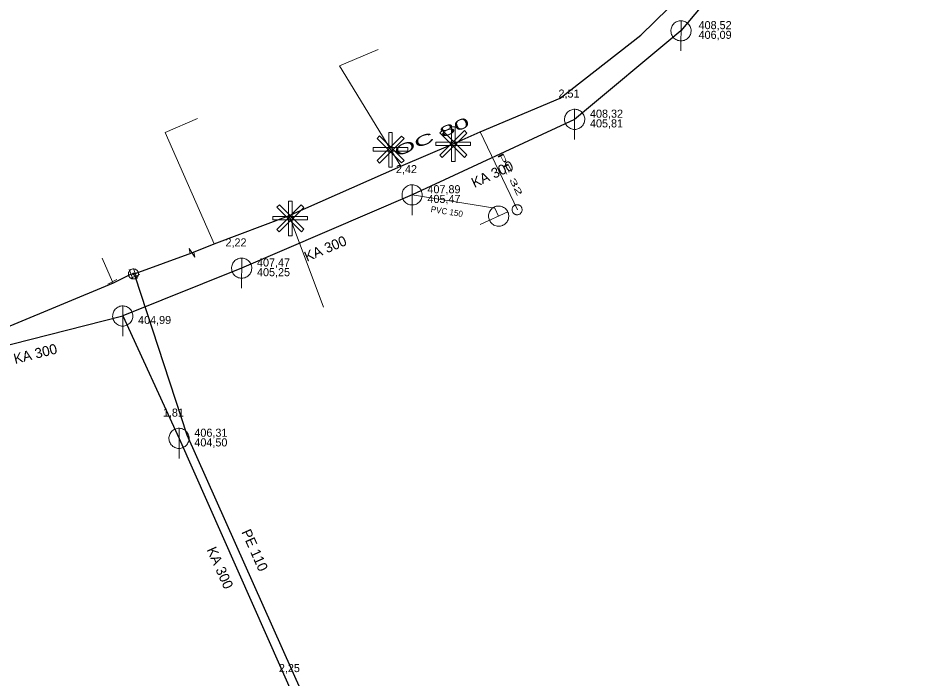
# Model space of a CAD drawing. Extents: x -809028 to -807737, y -990545 to -989489.
# Drawn here: x -808808.6 to -808720.1, y -989994 to -989928.5 of the extents above; entities that cross this region are included whole.
import ezdxf

# ---------------------------------------------------------------- set-up
doc = ezdxf.new("R2010")
doc.units = 0
doc.header["$LTSCALE"] = 0.32
for name, color, linetype, lineweight in [('1', 7, 'Continuous', 13), ('11', 7, 'Continuous', 13), ('12', 7, 'Continuous', 13), ('13', 7, 'Continuous', 13), ('14', 7, 'Continuous', 25), ('17', 7, 'Continuous', 25), ('22', 7, 'Continuous', 13), ('23', 7, 'Continuous', 13), ('34', 7, 'Continuous', 13), ('47', 7, 'Continuous', 13)]:
    doc.layers.add(name, color=color, linetype=linetype, lineweight=lineweight)

msp = doc.modelspace()

# ---------------------------------------------------------------- linework, layer by layer
at = {"layer": '11'}
msp.add_lwpolyline([(-808760.93, -989948.177), (-808761.293, -989947.392), (-808769.508, -989946.074)], dxfattribs=at)
at = {"layer": '12'}
for points in [[(-808771.822, -989939.878), (-808771.472, -989939.878), (-808771.472, -989943.313), (-808771.822, -989943.313)], [(-808764.331, -989939.702), (-808764.083, -989939.95), (-808766.512, -989942.379), (-808766.759, -989942.131)], [(-808766.75, -989939.941), (-808766.503, -989939.693), (-808764.074, -989942.122), (-808764.321, -989942.37)], [(-808765.597, -989939.338), (-808765.247, -989939.338), (-808765.247, -989942.773), (-808765.597, -989942.773)], [(-808770.556, -989940.242), (-808770.308, -989940.49), (-808772.737, -989942.919), (-808772.983, -989942.671)], [(-808772.975, -989940.481), (-808772.728, -989940.233), (-808770.299, -989942.662), (-808770.546, -989942.91)], [(-808763.713, -989940.847), (-808763.713, -989941.197), (-808767.148, -989941.197), (-808767.148, -989940.847)], [(-808769.938, -989941.387), (-808769.938, -989941.737), (-808773.373, -989941.737), (-808773.373, -989941.387)], [(-808780.485, -989947.065), (-808780.237, -989947.313), (-808782.666, -989949.742), (-808782.913, -989949.494)], [(-808782.904, -989947.304), (-808782.657, -989947.056), (-808780.228, -989949.485), (-808780.475, -989949.733)], [(-808781.751, -989946.701), (-808781.401, -989946.701), (-808781.401, -989950.136), (-808781.751, -989950.136)], [(-808779.867, -989948.21), (-808779.867, -989948.56), (-808783.302, -989948.56), (-808783.302, -989948.21)]]:
    msp.add_lwpolyline(points, close=True, dxfattribs=at)
at = {"layer": '13'}
for p, q in [((-808762.77, -989939.84), (-808759.072, -989947.557)), ((-808781.593, -989948.386), (-808778.3, -989957.188)), ((-808799.209, -989954.699), (-808800.23, -989952.35))]:
    msp.add_line(p, q, dxfattribs=at)
for points in [[(-808770.64, -989943.239), (-808776.715, -989933.287), (-808772.862, -989931.655)], [(-808789.127, -989950.927), (-808793.986, -989939.906), (-808790.756, -989938.508)]]:
    msp.add_lwpolyline(points, dxfattribs=at)
at = {"layer": '14'}
for p, q in [((-808720.057, -989902.284), (-808742.862, -989929.815)), ((-808742.862, -989929.815), (-808753.401, -989938.589)), ((-808753.401, -989938.589), (-808769.508, -989946.074)), ((-808769.508, -989946.074), (-808786.396, -989953.334)), ((-808786.396, -989953.334), (-808798.182, -989958.074)), ((-808798.182, -989958.074), (-808792.603, -989970.2))]:
    msp.add_line(p, q, dxfattribs=at)
at = {"layer": '14', "lineweight": 13}
for p, q in [((-808781.745, -989948.142), (-808781.593, -989948.386)), ((-808797.349, -989953.938), (-808797.119, -989953.91)), ((-808796.939, -989953.878), (-808797.119, -989953.91)), ((-808796.949, -989954.139), (-808797.119, -989953.91)), ((-808799.209, -989954.699), (-808799.14, -989954.829))]:
    msp.add_line(p, q, dxfattribs=at)
at = {"layer": '14'}
for points in [[(-808826.43, -989959.751), (-808814.679, -989962.258), (-808798.182, -989958.074)], [(-808792.603, -989970.2), (-808781.109, -989996.129), (-808765.029, -990006.5)]]:
    msp.add_lwpolyline(points, dxfattribs=at)
at = {"layer": '17'}
msp.add_line((-808796.939, -989953.878), (-808791.319, -989951.829), dxfattribs=at)
for points in [[(-808791.319, -989951.829), (-808789.127, -989950.927), (-808781.745, -989948.142), (-808770.64, -989943.239), (-808765.44, -989941.024), (-808762.77, -989939.84), (-808754.828, -989936.5), (-808746.842, -989930.234), (-808739.984, -989923.5), (-808737.574, -989920.606)], [(-808797.349, -989953.938), (-808799.14, -989954.829), (-808819.638, -989963.353)], [(-808760.108, -990010.425), (-808766.12, -990005.07), (-808776.64, -989997.14), (-808780.43, -989995.34), (-808791.809, -989969.899), (-808796.949, -989954.139)]]:
    msp.add_lwpolyline(points, dxfattribs=at)
at = {"layer": '22'}
for p, q in [((-808742.862, -989931.815), (-808742.861, -989928.815)), ((-808753.401, -989940.589), (-808753.4, -989937.589)), ((-808769.508, -989948.074), (-808769.507, -989945.074)), ((-808762.746, -989949.014), (-808760.022, -989947.758)), ((-808786.396, -989955.334), (-808786.395, -989952.334)), ((-808798.182, -989960.074), (-808798.181, -989957.074)), ((-808792.603, -989972.2), (-808792.602, -989969.2))]:
    msp.add_line(p, q, dxfattribs=at)
for points in [[(-808741.862, -989929.815), (-808741.867, -989929.706), (-808741.885, -989929.598), (-808741.915, -989929.492), (-808741.955, -989929.391), (-808742.007, -989929.294), (-808742.069, -989929.204), (-808742.141, -989929.121), (-808742.221, -989929.047), (-808742.309, -989928.981), (-808742.403, -989928.926), (-808742.503, -989928.881), (-808742.608, -989928.848), (-808742.715, -989928.826), (-808742.824, -989928.816), (-808742.934, -989928.818), (-808743.042, -989928.832), (-808743.149, -989928.857), (-808743.252, -989928.894), (-808743.35, -989928.943), (-808743.442, -989929.001), (-808743.528, -989929.07), (-808743.605, -989929.147), (-808743.674, -989929.233), (-808743.733, -989929.325), (-808743.781, -989929.423), (-808743.818, -989929.526), (-808743.844, -989929.633), (-808743.858, -989929.741), (-808743.861, -989929.851), (-808743.851, -989929.96), (-808743.83, -989930.067), (-808743.796, -989930.171), (-808743.752, -989930.271), (-808743.697, -989930.366), (-808743.631, -989930.454), (-808743.557, -989930.534), (-808743.474, -989930.606), (-808743.384, -989930.668), (-808743.288, -989930.72), (-808743.186, -989930.761), (-808743.081, -989930.791), (-808742.973, -989930.809), (-808742.863, -989930.815), (-808742.754, -989930.809), (-808742.646, -989930.791), (-808742.541, -989930.762), (-808742.439, -989930.721), (-808742.342, -989930.669), (-808742.252, -989930.607), (-808742.169, -989930.536), (-808742.094, -989930.456), (-808742.029, -989930.368), (-808741.973, -989930.274), (-808741.929, -989930.174), (-808741.895, -989930.07), (-808741.873, -989929.962), (-808741.863, -989929.853)], [(-808752.401, -989938.589), (-808752.406, -989938.48), (-808752.424, -989938.372), (-808752.454, -989938.266), (-808752.494, -989938.165), (-808752.546, -989938.068), (-808752.608, -989937.978), (-808752.68, -989937.895), (-808752.76, -989937.821), (-808752.848, -989937.755), (-808752.942, -989937.7), (-808753.042, -989937.655), (-808753.147, -989937.622), (-808753.254, -989937.6), (-808753.363, -989937.59), (-808753.473, -989937.592), (-808753.581, -989937.606), (-808753.688, -989937.631), (-808753.791, -989937.668), (-808753.889, -989937.717), (-808753.981, -989937.775), (-808754.067, -989937.844), (-808754.144, -989937.921), (-808754.213, -989938.007), (-808754.272, -989938.099), (-808754.32, -989938.197), (-808754.357, -989938.3), (-808754.383, -989938.407), (-808754.397, -989938.515), (-808754.4, -989938.625), (-808754.39, -989938.734), (-808754.369, -989938.841), (-808754.335, -989938.945), (-808754.291, -989939.045), (-808754.236, -989939.14), (-808754.17, -989939.228), (-808754.096, -989939.308), (-808754.013, -989939.38), (-808753.923, -989939.442), (-808753.827, -989939.494), (-808753.725, -989939.535), (-808753.62, -989939.565), (-808753.512, -989939.583), (-808753.402, -989939.589), (-808753.293, -989939.583), (-808753.185, -989939.565), (-808753.08, -989939.536), (-808752.978, -989939.495), (-808752.881, -989939.443), (-808752.791, -989939.381), (-808752.708, -989939.31), (-808752.633, -989939.23), (-808752.568, -989939.142), (-808752.512, -989939.048), (-808752.468, -989938.948), (-808752.434, -989938.844), (-808752.412, -989938.736), (-808752.402, -989938.627)], [(-808768.508, -989946.074), (-808768.513, -989945.965), (-808768.531, -989945.857), (-808768.561, -989945.751), (-808768.601, -989945.65), (-808768.653, -989945.553), (-808768.715, -989945.463), (-808768.787, -989945.38), (-808768.867, -989945.306), (-808768.955, -989945.24), (-808769.049, -989945.185), (-808769.149, -989945.14), (-808769.254, -989945.107), (-808769.361, -989945.085), (-808769.47, -989945.075), (-808769.58, -989945.077), (-808769.688, -989945.091), (-808769.795, -989945.116), (-808769.898, -989945.153), (-808769.996, -989945.202), (-808770.088, -989945.26), (-808770.174, -989945.329), (-808770.251, -989945.406), (-808770.32, -989945.492), (-808770.379, -989945.584), (-808770.427, -989945.682), (-808770.464, -989945.785), (-808770.49, -989945.892), (-808770.504, -989946), (-808770.507, -989946.11), (-808770.497, -989946.219), (-808770.476, -989946.326), (-808770.442, -989946.43), (-808770.398, -989946.53), (-808770.343, -989946.625), (-808770.277, -989946.713), (-808770.203, -989946.793), (-808770.12, -989946.865), (-808770.03, -989946.927), (-808769.934, -989946.979), (-808769.832, -989947.02), (-808769.727, -989947.05), (-808769.619, -989947.068), (-808769.509, -989947.074), (-808769.4, -989947.068), (-808769.292, -989947.05), (-808769.187, -989947.021), (-808769.085, -989946.98), (-808768.988, -989946.928), (-808768.898, -989946.866), (-808768.815, -989946.795), (-808768.74, -989946.715), (-808768.675, -989946.627), (-808768.619, -989946.533), (-808768.575, -989946.433), (-808768.541, -989946.329), (-808768.519, -989946.221), (-808768.509, -989946.112)], [(-808760.511, -989949.085), (-808760.415, -989949.034), (-808760.324, -989948.972), (-808760.24, -989948.901), (-808760.166, -989948.822), (-808760.099, -989948.734), (-808760.043, -989948.64), (-808759.998, -989948.54), (-808759.965, -989948.436), (-808759.941, -989948.329), (-808759.931, -989948.22), (-808759.932, -989948.111), (-808759.946, -989948.002), (-808759.971, -989947.895), (-808760.007, -989947.792), (-808760.055, -989947.693), (-808760.113, -989947.601), (-808760.181, -989947.514), (-808760.257, -989947.436), (-808760.343, -989947.367), (-808760.434, -989947.308), (-808760.533, -989947.259), (-808760.635, -989947.221), (-808760.742, -989947.195), (-808760.85, -989947.18), (-808760.959, -989947.177), (-808761.068, -989947.187), (-808761.176, -989947.208), (-808761.28, -989947.24), (-808761.381, -989947.285), (-808761.476, -989947.339), (-808761.564, -989947.403), (-808761.644, -989947.478), (-808761.717, -989947.559), (-808761.78, -989947.649), (-808761.832, -989947.746), (-808761.874, -989947.847), (-808761.905, -989947.952), (-808761.923, -989948.06), (-808761.93, -989948.169), (-808761.925, -989948.279), (-808761.908, -989948.387), (-808761.879, -989948.492), (-808761.838, -989948.595), (-808761.787, -989948.691), (-808761.726, -989948.782), (-808761.655, -989948.865), (-808761.576, -989948.94), (-808761.488, -989949.007), (-808761.394, -989949.062), (-808761.294, -989949.108), (-808761.19, -989949.143), (-808761.083, -989949.165), (-808760.974, -989949.176), (-808760.865, -989949.174), (-808760.757, -989949.162), (-808760.649, -989949.136), (-808760.546, -989949.1)], [(-808785.396, -989953.334), (-808785.401, -989953.225), (-808785.419, -989953.117), (-808785.449, -989953.011), (-808785.489, -989952.91), (-808785.541, -989952.813), (-808785.603, -989952.723), (-808785.675, -989952.64), (-808785.755, -989952.566), (-808785.843, -989952.5), (-808785.937, -989952.445), (-808786.037, -989952.4), (-808786.142, -989952.367), (-808786.249, -989952.345), (-808786.358, -989952.335), (-808786.468, -989952.337), (-808786.576, -989952.351), (-808786.683, -989952.376), (-808786.786, -989952.413), (-808786.884, -989952.462), (-808786.976, -989952.52), (-808787.062, -989952.589), (-808787.139, -989952.666), (-808787.208, -989952.752), (-808787.267, -989952.844), (-808787.315, -989952.942), (-808787.352, -989953.045), (-808787.378, -989953.152), (-808787.392, -989953.26), (-808787.395, -989953.37), (-808787.385, -989953.479), (-808787.364, -989953.586), (-808787.33, -989953.69), (-808787.286, -989953.79), (-808787.231, -989953.885), (-808787.165, -989953.973), (-808787.091, -989954.053), (-808787.008, -989954.125), (-808786.918, -989954.187), (-808786.822, -989954.239), (-808786.72, -989954.28), (-808786.615, -989954.31), (-808786.507, -989954.328), (-808786.397, -989954.334), (-808786.288, -989954.328), (-808786.18, -989954.31), (-808786.075, -989954.281), (-808785.973, -989954.24), (-808785.876, -989954.188), (-808785.786, -989954.126), (-808785.703, -989954.055), (-808785.628, -989953.975), (-808785.563, -989953.887), (-808785.507, -989953.793), (-808785.463, -989953.693), (-808785.429, -989953.589), (-808785.407, -989953.481), (-808785.397, -989953.372)], [(-808797.182, -989958.074), (-808797.187, -989957.965), (-808797.205, -989957.857), (-808797.235, -989957.751), (-808797.275, -989957.65), (-808797.327, -989957.553), (-808797.389, -989957.463), (-808797.461, -989957.38), (-808797.541, -989957.306), (-808797.629, -989957.24), (-808797.723, -989957.185), (-808797.823, -989957.14), (-808797.928, -989957.107), (-808798.035, -989957.085), (-808798.144, -989957.075), (-808798.254, -989957.077), (-808798.362, -989957.091), (-808798.469, -989957.116), (-808798.572, -989957.153), (-808798.67, -989957.202), (-808798.762, -989957.26), (-808798.848, -989957.329), (-808798.925, -989957.406), (-808798.994, -989957.492), (-808799.053, -989957.584), (-808799.101, -989957.682), (-808799.138, -989957.785), (-808799.164, -989957.892), (-808799.178, -989958), (-808799.181, -989958.11), (-808799.171, -989958.219), (-808799.15, -989958.326), (-808799.116, -989958.43), (-808799.072, -989958.53), (-808799.017, -989958.625), (-808798.951, -989958.713), (-808798.877, -989958.793), (-808798.794, -989958.865), (-808798.704, -989958.927), (-808798.608, -989958.979), (-808798.506, -989959.02), (-808798.401, -989959.05), (-808798.293, -989959.068), (-808798.183, -989959.074), (-808798.074, -989959.068), (-808797.966, -989959.05), (-808797.861, -989959.021), (-808797.759, -989958.98), (-808797.662, -989958.928), (-808797.572, -989958.866), (-808797.489, -989958.795), (-808797.414, -989958.715), (-808797.349, -989958.627), (-808797.293, -989958.533), (-808797.249, -989958.433), (-808797.215, -989958.329), (-808797.193, -989958.221), (-808797.183, -989958.112)], [(-808791.603, -989970.2), (-808791.608, -989970.091), (-808791.626, -989969.983), (-808791.656, -989969.877), (-808791.696, -989969.776), (-808791.748, -989969.679), (-808791.81, -989969.589), (-808791.882, -989969.506), (-808791.962, -989969.432), (-808792.05, -989969.366), (-808792.144, -989969.311), (-808792.244, -989969.266), (-808792.349, -989969.233), (-808792.456, -989969.211), (-808792.565, -989969.201), (-808792.675, -989969.203), (-808792.783, -989969.217), (-808792.89, -989969.242), (-808792.993, -989969.279), (-808793.091, -989969.328), (-808793.183, -989969.386), (-808793.269, -989969.455), (-808793.346, -989969.532), (-808793.415, -989969.618), (-808793.474, -989969.71), (-808793.522, -989969.808), (-808793.559, -989969.911), (-808793.585, -989970.018), (-808793.599, -989970.126), (-808793.602, -989970.236), (-808793.592, -989970.345), (-808793.571, -989970.452), (-808793.537, -989970.556), (-808793.493, -989970.656), (-808793.438, -989970.751), (-808793.372, -989970.839), (-808793.298, -989970.919), (-808793.215, -989970.991), (-808793.125, -989971.053), (-808793.029, -989971.105), (-808792.927, -989971.146), (-808792.822, -989971.176), (-808792.714, -989971.194), (-808792.604, -989971.2), (-808792.495, -989971.194), (-808792.387, -989971.176), (-808792.282, -989971.147), (-808792.18, -989971.106), (-808792.083, -989971.054), (-808791.993, -989970.992), (-808791.91, -989970.921), (-808791.835, -989970.841), (-808791.77, -989970.753), (-808791.714, -989970.659), (-808791.67, -989970.559), (-808791.636, -989970.455), (-808791.614, -989970.347), (-808791.604, -989970.238)]]:
    msp.add_lwpolyline(points, close=True, dxfattribs=at)
at = {"layer": '23'}
for points in [[(-808758.745, -989947.196), (-808758.781, -989947.161), (-808758.823, -989947.129), (-808758.87, -989947.103), (-808758.917, -989947.081), (-808758.967, -989947.064), (-808759.018, -989947.052), (-808759.069, -989947.046), (-808759.122, -989947.046), (-808759.173, -989947.051), (-808759.225, -989947.061), (-808759.275, -989947.077), (-808759.323, -989947.097), (-808759.369, -989947.122), (-808759.412, -989947.153), (-808759.452, -989947.188), (-808759.487, -989947.225), (-808759.517, -989947.267), (-808759.544, -989947.313), (-808759.566, -989947.36), (-808759.583, -989947.41), (-808759.595, -989947.461), (-808759.601, -989947.512), (-808759.601, -989947.565), (-808759.598, -989947.617), (-808759.586, -989947.669), (-808759.57, -989947.718), (-808759.551, -989947.766), (-808759.524, -989947.811), (-808759.495, -989947.855), (-808759.46, -989947.895), (-808759.421, -989947.929), (-808759.379, -989947.961), (-808759.336, -989947.988), (-808759.287, -989948.009), (-808759.238, -989948.027), (-808759.187, -989948.038), (-808759.134, -989948.045), (-808759.082, -989948.045), (-808759.03, -989948.04)], [(-808758.881, -989947.994), (-808758.835, -989947.969), (-808758.792, -989947.938), (-808758.754, -989947.903), (-808758.718, -989947.865), (-808758.687, -989947.824), (-808758.66, -989947.777), (-808758.638, -989947.73), (-808758.622, -989947.682), (-808758.61, -989947.63), (-808758.604, -989947.579), (-808758.602, -989947.526), (-808758.608, -989947.473), (-808758.617, -989947.422), (-808758.633, -989947.373), (-808758.653, -989947.325), (-808758.68, -989947.278), (-808758.709, -989947.236), (-808758.745, -989947.196), (-808758.781, -989947.161), (-808758.823, -989947.129), (-808758.87, -989947.103), (-808758.917, -989947.081), (-808758.967, -989947.064), (-808759.018, -989947.052), (-808759.069, -989947.046), (-808759.122, -989947.046), (-808759.173, -989947.051), (-808759.225, -989947.061), (-808759.275, -989947.077), (-808759.323, -989947.097), (-808759.369, -989947.122), (-808759.412, -989947.153), (-808759.452, -989947.188), (-808759.487, -989947.225), (-808759.517, -989947.267), (-808759.544, -989947.313), (-808759.566, -989947.36), (-808759.583, -989947.41), (-808759.595, -989947.461)], [(-808759.595, -989947.461), (-808759.601, -989947.512), (-808759.601, -989947.565), (-808759.598, -989947.617), (-808759.586, -989947.669), (-808759.57, -989947.718), (-808759.551, -989947.766), (-808759.524, -989947.811), (-808759.495, -989947.855), (-808759.46, -989947.895), (-808759.421, -989947.929), (-808759.379, -989947.961), (-808759.336, -989947.988), (-808759.287, -989948.009), (-808759.238, -989948.027), (-808759.187, -989948.038), (-808759.134, -989948.045), (-808759.082, -989948.045), (-808759.03, -989948.04), (-808758.979, -989948.029), (-808758.929, -989948.014), (-808758.881, -989947.994), (-808758.835, -989947.969), (-808758.792, -989947.938), (-808758.754, -989947.903), (-808758.718, -989947.865), (-808758.687, -989947.824), (-808758.66, -989947.777), (-808758.638, -989947.73), (-808758.622, -989947.682), (-808758.61, -989947.63), (-808758.604, -989947.579), (-808758.602, -989947.526), (-808758.608, -989947.473), (-808758.617, -989947.422), (-808758.633, -989947.373), (-808758.653, -989947.325), (-808758.68, -989947.278), (-808758.709, -989947.236), (-808758.745, -989947.196)], [(-808759.03, -989948.04), (-808758.979, -989948.029), (-808758.929, -989948.014), (-808758.881, -989947.994)]]:
    msp.add_lwpolyline(points, dxfattribs=at)
at = {"layer": '34'}
for p, q in [((-808781.124, -989948.21), (-808782.061, -989948.56)), ((-808797.53, -989953.472), (-808797.168, -989954.404)), ((-808797.414, -989954.32), (-808796.482, -989953.958)), ((-808797.12, -989953.412), (-808796.758, -989954.344)), ((-808798.769, -989954.461), (-808799.649, -989954.935))]:
    msp.add_line(p, q, dxfattribs=at)
at = {"layer": '47'}
msp.add_line((-808791.599, -989951.403), (-808791.504, -989951.905), dxfattribs=at)
msp.add_lwpolyline([(-808791.599, -989951.403), (-808791.038, -989952.254), (-808791.133, -989951.752)], dxfattribs=at)
for points in [[(-808796.622, -989953.847), (-808796.632, -989953.796), (-808796.646, -989953.745), (-808796.666, -989953.697), (-808796.69, -989953.651), (-808796.72, -989953.607), (-808796.754, -989953.567), (-808796.792, -989953.532), (-808796.834, -989953.5), (-808796.877, -989953.472), (-808796.925, -989953.449), (-808796.974, -989953.431), (-808797.025, -989953.419), (-808797.076, -989953.411), (-808797.129, -989953.41), (-808797.181, -989953.413), (-808797.232, -989953.423), (-808797.283, -989953.437), (-808797.332, -989953.458), (-808797.377, -989953.481), (-808797.421, -989953.511), (-808797.461, -989953.545), (-808797.497, -989953.583), (-808797.529, -989953.625), (-808797.557, -989953.668), (-808797.579, -989953.716), (-808797.597, -989953.765), (-808797.61, -989953.816), (-808797.617, -989953.867), (-808797.618, -989953.92), (-808797.615, -989953.972), (-808797.605, -989954.023), (-808797.591, -989954.074), (-808797.571, -989954.123), (-808797.547, -989954.168), (-808797.517, -989954.212), (-808797.484, -989954.252), (-808797.446, -989954.288), (-808797.404, -989954.32), (-808797.36, -989954.348), (-808797.312, -989954.37), (-808797.263, -989954.388), (-808797.213, -989954.401), (-808797.161, -989954.408), (-808797.108, -989954.409), (-808797.056, -989954.406), (-808797.005, -989954.396), (-808796.954, -989954.382), (-808796.906, -989954.362), (-808796.86, -989954.338), (-808796.816, -989954.308), (-808796.776, -989954.275), (-808796.741, -989954.237), (-808796.709, -989954.195), (-808796.681, -989954.151), (-808796.658, -989954.103), (-808796.64, -989954.054), (-808796.628, -989954.004), (-808796.62, -989953.952), (-808796.619, -989953.899)], [(-808797.037, -989953.899), (-808797.038, -989953.89), (-808797.041, -989953.883), (-808797.044, -989953.875), (-808797.048, -989953.867), (-808797.053, -989953.86), (-808797.059, -989953.854), (-808797.065, -989953.847), (-808797.072, -989953.842), (-808797.079, -989953.838), (-808797.087, -989953.834), (-808797.095, -989953.831), (-808797.103, -989953.829), (-808797.112, -989953.828), (-808797.12, -989953.827), (-808797.129, -989953.828), (-808797.138, -989953.829), (-808797.145, -989953.832), (-808797.153, -989953.835), (-808797.161, -989953.839), (-808797.168, -989953.844), (-808797.174, -989953.85), (-808797.181, -989953.856), (-808797.186, -989953.863), (-808797.191, -989953.87), (-808797.194, -989953.878), (-808797.197, -989953.886), (-808797.199, -989953.894), (-808797.2, -989953.903), (-808797.201, -989953.911), (-808797.2, -989953.92), (-808797.199, -989953.929), (-808797.196, -989953.936), (-808797.193, -989953.944), (-808797.189, -989953.952), (-808797.184, -989953.959), (-808797.179, -989953.966), (-808797.172, -989953.972), (-808797.165, -989953.977), (-808797.158, -989953.982), (-808797.15, -989953.985), (-808797.142, -989953.988), (-808797.134, -989953.99), (-808797.125, -989953.991), (-808797.117, -989953.992), (-808797.108, -989953.991), (-808797.099, -989953.99), (-808797.092, -989953.987), (-808797.084, -989953.984), (-808797.076, -989953.98), (-808797.069, -989953.975), (-808797.062, -989953.97), (-808797.056, -989953.963), (-808797.051, -989953.956), (-808797.047, -989953.949), (-808797.043, -989953.941), (-808797.04, -989953.933), (-808797.038, -989953.925), (-808797.037, -989953.916), (-808797.036, -989953.908)]]:
    msp.add_lwpolyline(points, close=True, dxfattribs=at)

# ---------------------------------------------------------------- texts
at = {"layer": '1'}
for s, p in [('2,51', (-808755.001, -989936.437)), ('2,42', (-808771.108, -989943.922)), ('2,22', (-808787.996, -989951.182)), ('1,81', (-808794.203, -989968.048)), ('2,25', (-808782.709, -989993.361))]:
    msp.add_text(s, height=0.8, dxfattribs=at).set_placement(p)
for s, height, rotation, width, p in [('OC 80 ', 1, 23, 2.05, (-808771.008, -989942.325)), ('PE 32 ', 0.6, 296, 2.1, (-808761.08, -989942.111))]:
    msp.add_text(s, height=height, rotation=rotation, dxfattribs=dict(at, width=width)).set_placement(p)
for s, height, rotation, p in [('KA 300', 1, 25, (-808763.338, -989945.396)), ('PVC 150 ', 0.6, 351, (-808767.694, -989947.773)), ('KA 300', 1, 23, (-808779.924, -989952.713)), ('KA 300', 1, 14, (-808808.85, -989962.828)), ('PE 110', 1, 294, (-808786.445, -989979.478)), ('KA 300', 1, 294, (-808789.886, -989981.227))]:
    msp.add_text(s, height=height, rotation=rotation, dxfattribs=at).set_placement(p)
at = {"layer": '14'}
for s, p in [('408,52', (-808741.119, -989929.654)), ('406,09', (-808741.119, -989930.614)), ('408,32', (-808751.879, -989938.429)), ('405,81', (-808751.879, -989939.389)), ('407,89', (-808767.986, -989945.914)), ('405,47', (-808767.986, -989946.874)), ('407,47', (-808784.875, -989953.174)), ('405,25', (-808784.875, -989954.134)), ('404,99', (-808796.66, -989958.874)), ('406,31', (-808791.081, -989970.04)), ('404,50', (-808791.081, -989971))]:
    msp.add_text(s, height=0.8, dxfattribs=at).set_placement(p)

doc.saveas('drawing.dxf')
